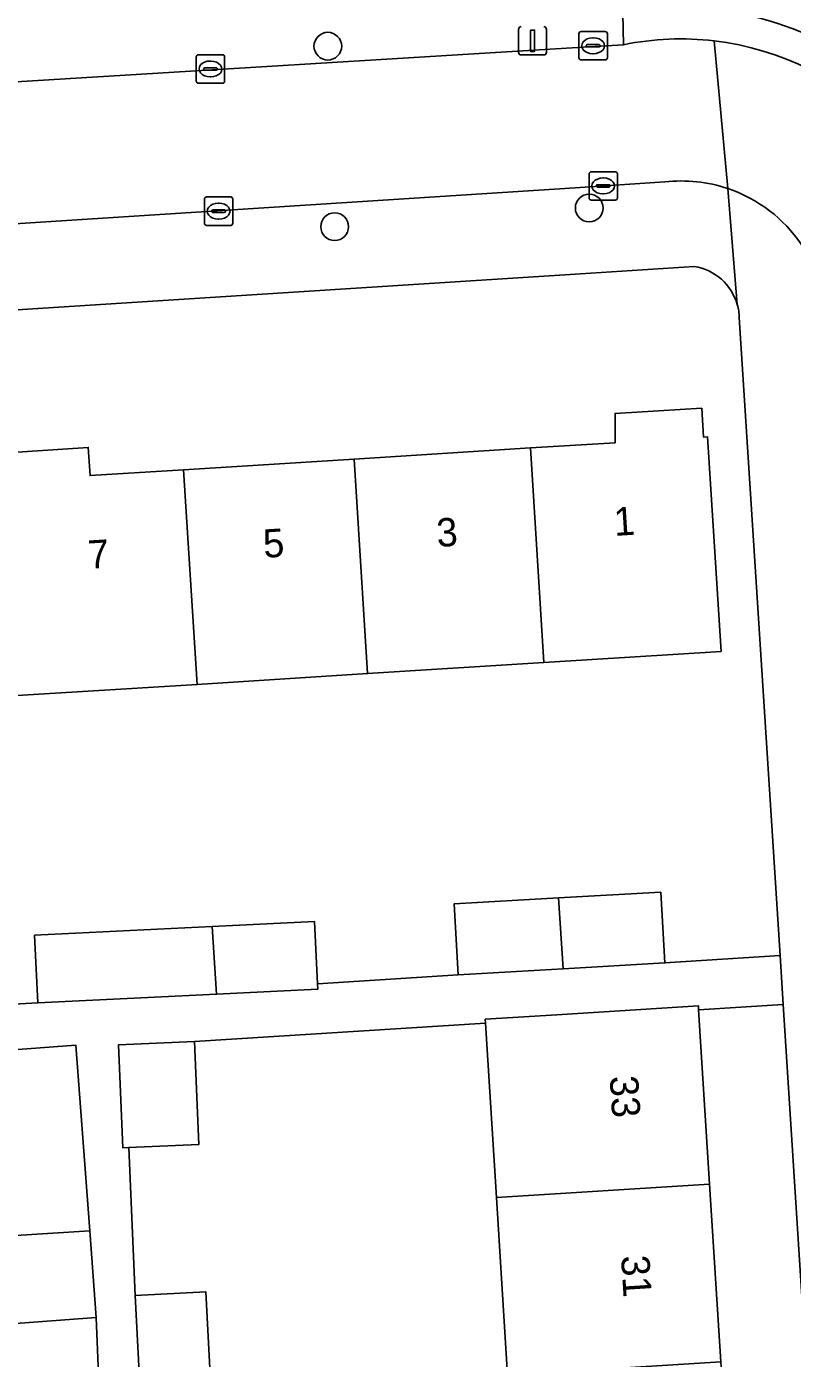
# Model space of a CAD drawing. Extents: x 159680 to 160786, y 387323 to 388340.
# Drawn here: x 160667.26 to 160694.28, y 387659.54 to 387706.49 of the extents above; entities that cross this region are included whole.
import ezdxf

# ---------------------------------------------------------------- set-up
doc = ezdxf.new("R2010")
doc.units = 0
for name, color, linetype in [('IMGEO_Boom', 7, 'Continuous'), ('IMGEO_Erf', 7, 'Continuous'), ('IMGEO_Kolk', 7, 'Continuous'), ('IMGEO_Lichtmast', 7, 'Continuous'), ('IMGEO_Pand', 7, 'Continuous'), ('IMGEO_Pand_nummerreeks', 7, 'Continuous'), ('IMGEO_Rijbaan_lokaal_open', 7, 'Continuous'), ('IMGEO_Voetpad_open', 7, 'Continuous')]:
    doc.layers.add(name, color=color, linetype=linetype)

msp = doc.modelspace()

# ---------------------------------------------------------------- linework, layer by layer
at = {"layer": 'IMGEO_Boom'}
for centre in [(160677.888, 387705.804), (160687.109, 387700.098), (160678.129, 387699.438)]:
    msp.add_circle(centre, 0.489, dxfattribs=at)
at = {"layer": 'IMGEO_Erf'}
for points in [[(160690.814, 387698.037), (160686.799, 387697.781), (160641.149, 387694.868)], [(160664.896, 387671.915), (160667.661, 387672.069), (160667.545, 387674.456), (160673.811, 387674.761), (160677.414, 387674.936), (160677.521, 387672.74), (160682.481, 387673.064), (160682.339, 387675.561), (160686.028, 387675.77), (160689.636, 387675.974), (160689.777, 387673.478), (160693.841, 387673.738), (160692.403, 387696.238)], [(160666.404, 387691.459), (160669.435, 387691.659), (160669.499, 387690.663), (160672.8, 387690.87), (160678.813, 387691.247), (160685.032, 387691.637), (160688.022, 387691.824), (160688.022, 387692.855), (160691.077, 387693.036), (160691.136, 387692.02), (160691.287, 387692.029), (160691.761, 387684.462), (160685.507, 387684.07), (160679.287, 387683.68), (160673.275, 387683.303), (160666.93, 387682.906)], [(160684.231, 387658.945), (160683.837, 387665.205), (160683.449, 387671.356), (160673.181, 387670.708), (160673.331, 387667.072), (160670.87, 387666.97), (160671.086, 387661.753), (160673.58, 387661.884), (160673.77, 387658.286)], [(160665.757, 387642.915), (160670.732, 387643.207), (160670.386, 387647.969), (160667.85, 387647.82), (160667.613, 387651.841), (160667.403, 387655.411), (160669.939, 387655.56), (160669.715, 387660.978), (160665.607, 387660.672)]]:
    msp.add_lwpolyline(points, dxfattribs=at)
msp.add_lwpolyline([(160693.951, 387672.02), (160690.968, 387671.829), (160691.355, 387665.679), (160691.75, 387659.419), (160692.139, 387653.242), (160692.512, 387647.322), (160692.898, 387641.209), (160693.294, 387634.921), (160693.689, 387628.646), (160694.083, 387622.401), (160694.463, 387616.377), (160694.942, 387609.849), (160697.908, 387610.091)], close=True, dxfattribs=at)
for centre, radius, start, end in [((160690.523, 387696.178), 1.881, 15.8454, 81.108), ((160690.532, 387696.182), 1.872, 1.7188, 15.8115)]:
    msp.add_arc(centre, radius, start, end, dxfattribs=at)
at = {"layer": 'IMGEO_Kolk'}
for p, q in [((160686.822, 387706.319), (160687.674, 387706.319)), ((160686.747, 387705.393), (160686.747, 387706.245)), ((160687.006, 387705.813), (160687.006, 387705.825)), ((160687.049, 387705.862), (160687.447, 387705.862)), ((160687.235, 387706.099), (160687.26, 387706.099)), ((160687.49, 387705.825), (160687.49, 387705.813)), ((160687.748, 387706.245), (160687.748, 387705.393)), ((160673.247, 387704.574), (160673.247, 387705.426)), ((160673.322, 387705.5), (160674.174, 387705.5)), ((160674.248, 387705.426), (160674.248, 387704.574)), ((160687.444, 387705.776), (160687.046, 387705.776)), ((160687.258, 387705.539), (160687.233, 387705.539)), ((160673.506, 387704.994), (160673.506, 387705.006)), ((160673.944, 387704.957), (160673.546, 387704.957)), ((160673.549, 387705.043), (160673.947, 387705.043)), ((160673.735, 387705.28), (160673.76, 387705.28)), ((160673.99, 387705.006), (160673.99, 387704.994)), ((160687.674, 387705.319), (160686.822, 387705.319)), ((160674.174, 387704.5), (160673.322, 387704.5)), ((160673.758, 387704.72), (160673.733, 387704.72)), ((160687.102, 387700.451), (160687.102, 387701.303)), ((160687.177, 387701.377), (160688.029, 387701.377)), ((160687.59, 387701.157), (160687.615, 387701.157)), ((160688.103, 387701.303), (160688.103, 387700.451)), ((160687.361, 387700.871), (160687.361, 387700.883)), ((160687.799, 387700.834), (160687.401, 387700.834)), ((160687.404, 387700.92), (160687.802, 387700.92)), ((160687.845, 387700.883), (160687.845, 387700.871)), ((160673.535, 387699.561), (160673.535, 387700.413)), ((160673.61, 387700.487), (160674.462, 387700.487)), ((160674.023, 387700.267), (160674.048, 387700.267)), ((160674.536, 387700.413), (160674.536, 387699.561)), ((160688.029, 387700.377), (160687.177, 387700.377)), ((160687.613, 387700.597), (160687.588, 387700.597)), ((160673.794, 387699.981), (160673.794, 387699.993)), ((160674.232, 387699.944), (160673.834, 387699.944)), ((160673.837, 387700.03), (160674.235, 387700.03)), ((160674.278, 387699.993), (160674.278, 387699.981)), ((160674.462, 387699.487), (160673.61, 387699.487)), ((160674.046, 387699.707), (160674.021, 387699.707))]:
    msp.add_line(p, q, dxfattribs=at)
for points in [[(160686.822, 387706.319), (160687.674, 387706.319)], [(160686.747, 387705.393), (160686.747, 387706.245)], [(160687.748, 387706.245), (160687.748, 387705.393)], [(160673.247, 387704.574), (160673.247, 387705.426)], [(160673.322, 387705.5), (160674.174, 387705.5)], [(160674.248, 387705.426), (160674.248, 387704.574)], [(160687.674, 387705.319), (160686.822, 387705.319)], [(160674.174, 387704.5), (160673.322, 387704.5)], [(160687.102, 387700.451), (160687.102, 387701.303)], [(160687.177, 387701.377), (160688.029, 387701.377)], [(160688.103, 387701.303), (160688.103, 387700.451)], [(160673.535, 387699.561), (160673.535, 387700.413)], [(160673.61, 387700.487), (160674.462, 387700.487)], [(160674.536, 387700.413), (160674.536, 387699.561)], [(160688.029, 387700.377), (160687.177, 387700.377)], [(160674.462, 387699.487), (160673.61, 387699.487)]]:
    msp.add_lwpolyline(points, dxfattribs=at)
for centre, radius, start, end in [((160686.824, 387706.243), 0.0765, 91.552, 178.448), ((160686.824, 387706.243), 0.0765, 91.552, 178.448), ((160687.672, 387706.243), 0.0765, 1.552, 88.448), ((160687.672, 387706.243), 0.0765, 1.552, 88.448), ((160687.046, 387705.822), 0.0403, 85.8775, 175.7526), ((160687.451, 387705.824), 0.0386, 1.7309, 96.639), ((160673.324, 387705.424), 0.0765, 91.552, 178.448), ((160673.324, 387705.424), 0.0765, 91.552, 178.448), ((160674.172, 387705.424), 0.0765, 1.552, 88.448), ((160674.172, 387705.424), 0.0765, 1.552, 88.448), ((160686.824, 387705.395), 0.0765, 181.552, 268.448), ((160686.824, 387705.395), 0.0765, 181.552, 268.448), ((160687.043, 387705.812), 0.0366, 178.938, 274.7102), ((160687.447, 387705.819), 0.043, 264.8664, 352.4533), ((160687.672, 387705.395), 0.0765, 271.552, 358.448), ((160687.672, 387705.395), 0.0765, 271.552, 358.448), ((160673.546, 387705.003), 0.0403, 85.8775, 175.7526), ((160673.543, 387704.993), 0.0366, 178.938, 274.7102), ((160673.947, 387705), 0.043, 264.8664, 352.4533), ((160673.951, 387705.005), 0.0386, 1.7309, 96.639), ((160673.324, 387704.576), 0.0765, 181.552, 268.448), ((160673.324, 387704.576), 0.0765, 181.552, 268.448), ((160674.172, 387704.576), 0.0765, 271.552, 358.448), ((160674.172, 387704.576), 0.0765, 271.552, 358.448), ((160687.179, 387701.301), 0.0765, 91.552, 178.448), ((160687.179, 387701.301), 0.0765, 91.552, 178.448), ((160688.027, 387701.301), 0.0765, 1.552, 88.448), ((160688.027, 387701.301), 0.0765, 1.552, 88.448), ((160687.401, 387700.88), 0.0403, 85.8775, 175.7526), ((160687.398, 387700.87), 0.0366, 178.938, 274.7102), ((160687.802, 387700.877), 0.043, 264.8664, 352.4533), ((160687.806, 387700.882), 0.0386, 1.7309, 96.639), ((160673.612, 387700.411), 0.0765, 91.552, 178.448), ((160673.612, 387700.411), 0.0765, 91.552, 178.448), ((160674.46, 387700.411), 0.0765, 1.552, 88.448), ((160674.46, 387700.411), 0.0765, 1.552, 88.448), ((160687.179, 387700.453), 0.0765, 181.552, 268.448), ((160687.179, 387700.453), 0.0765, 181.552, 268.448), ((160688.027, 387700.453), 0.0765, 271.552, 358.448), ((160688.027, 387700.453), 0.0765, 271.552, 358.448), ((160673.834, 387699.99), 0.0403, 85.8775, 175.7526), ((160673.831, 387699.98), 0.0366, 178.938, 274.7102), ((160674.235, 387699.987), 0.043, 264.8664, 352.4533), ((160674.239, 387699.992), 0.0386, 1.7309, 96.639), ((160673.612, 387699.563), 0.0765, 181.552, 268.448), ((160673.612, 387699.563), 0.0765, 181.552, 268.448), ((160674.46, 387699.563), 0.0765, 271.552, 358.448), ((160674.46, 387699.563), 0.0765, 271.552, 358.448)]:
    msp.add_arc(centre, radius, start, end, dxfattribs=at)
for centre, major_axis, ratio, start_param, end_param in [((160687.234, 387705.819), (-0.387, 0.002), 0.722429, 4.712389, 7.853982), ((160687.259, 387705.819), (-0.39, 0.002), 0.717154, 1.570796, 4.712389), ((160673.734, 387705), (-0.387, 0.002), 0.722429, 4.712389, 7.853982), ((160673.759, 387705), (-0.39, 0.002), 0.717154, 1.570796, 4.712389), ((160687.589, 387700.877), (-0.387, 0.002), 0.722429, 4.712389, 7.853982), ((160687.614, 387700.877), (-0.39, 0.002), 0.717154, 1.570796, 4.712389), ((160674.022, 387699.987), (-0.387, 0.002), 0.722429, 4.712389, 7.853982), ((160674.047, 387699.987), (-0.39, 0.002), 0.717154, 1.570796, 4.712389)]:
    msp.add_ellipse(centre, major_axis=major_axis, ratio=ratio, start_param=start_param, end_param=end_param, dxfattribs=at)
at = {"layer": 'IMGEO_Lichtmast'}
for p, q in [((160684.612, 387705.594), (160684.612, 387706.394)), ((160684.612, 387706.394), (160684.612, 387705.594)), ((160685.602, 387706.394), (160685.602, 387705.594)), ((160685.602, 387705.594), (160685.602, 387706.394)), ((160685.502, 387705.494), (160684.712, 387705.494)), ((160684.712, 387705.494), (160685.502, 387705.494))]:
    msp.add_line(p, q, dxfattribs=at)
msp.add_lwpolyline([(160685.032, 387706.369), (160685.182, 387706.369), (160685.182, 387705.619), (160685.032, 387705.619), (160685.032, 387706.369)], dxfattribs=at)
for centre, start, end in [((160684.712, 387706.394), 90, 180), ((160684.712, 387706.394), 90, 180), ((160685.502, 387706.394), 0, 90), ((160685.502, 387706.394), 360, 90), ((160684.712, 387705.594), 180, 270), ((160684.712, 387705.594), 180, 270), ((160685.502, 387705.594), 270, 0), ((160685.502, 387705.594), 270, 0)]:
    msp.add_arc(centre, 0.1, start, end, dxfattribs=at)
at = {"layer": 'IMGEO_Pand'}
for points in [[(160691.761, 387684.462), (160691.287, 387692.029), (160691.136, 387692.02), (160691.077, 387693.036), (160688.022, 387692.855), (160688.022, 387691.824), (160685.032, 387691.637), (160685.507, 387684.07)], [(160669.499, 387690.663), (160669.435, 387691.659), (160666.404, 387691.459), (160666.456, 387690.473), (160666.93, 387682.906), (160673.275, 387683.303), (160672.8, 387690.87)], [(160679.287, 387683.68), (160685.507, 387684.07), (160685.032, 387691.637), (160678.813, 387691.247)], [(160678.813, 387691.247), (160672.8, 387690.87), (160673.275, 387683.303), (160679.287, 387683.68)], [(160686.028, 387675.77), (160682.339, 387675.561), (160682.481, 387673.064), (160686.185, 387673.274)], [(160686.185, 387673.274), (160689.777, 387673.478), (160689.636, 387675.974), (160686.028, 387675.77)], [(160677.414, 387674.936), (160673.811, 387674.761), (160673.961, 387672.375), (160677.53, 387672.549), (160677.521, 387672.74)], [(160667.545, 387674.456), (160667.661, 387672.069), (160673.961, 387672.375), (160673.811, 387674.761)], [(160690.968, 387671.829), (160690.959, 387671.969), (160685.969, 387671.655), (160683.44, 387671.496), (160683.449, 387671.356), (160683.837, 387665.205), (160691.355, 387665.679)], [(160673.181, 387670.708), (160670.504, 387670.597), (160670.654, 387666.961), (160670.87, 387666.97), (160673.331, 387667.072)], [(160669, 387670.578), (160664.892, 387670.272), (160665.376, 387663.77), (160669.487, 387664.034)], [(160691.75, 387659.419), (160691.355, 387665.679), (160683.837, 387665.205), (160684.231, 387658.945)], [(160665.607, 387660.672), (160669.715, 387660.978), (160669.487, 387664.034), (160665.376, 387663.77)], [(160671.278, 387658.128), (160673.77, 387658.286), (160673.58, 387661.884), (160671.086, 387661.753)]]:
    msp.add_lwpolyline(points, close=True, dxfattribs=at)
at = {"layer": 'IMGEO_Rijbaan_lokaal_open'}
for points in [[(160688.321, 387705.857), (160686.312, 387705.735), (160653.035, 387703.706), (160652.23, 387703.822), (160638.67, 387702.71), (160638.998, 387697.754), (160686.615, 387700.814), (160689.778, 387701.017)], [(160692, 387700.783), (160691.514, 387705.992)], [(160691.514, 387705.992), (160692, 387700.783)]]:
    msp.add_lwpolyline(points, dxfattribs=at)
for centre, radius, start, end in [((160690.337, 387695.993), 10.068, 83.2885, 101.5535), ((160690.337, 387695.991), 10.07, 4.711, 83.2875), ((160690.367, 387695.944), 5.107, 71.3527, 96.6239), ((160690.369, 387695.945), 5.106, 357.3177, 71.3702)]:
    msp.add_arc(centre, radius, start, end, dxfattribs=at)
at = {"layer": 'IMGEO_Voetpad_open'}
msp.add_lwpolyline([(160688.291, 387706.962), (160686.134, 387708.636), (160664.33, 387707.306), (160657.076, 387706.614), (160652.059, 387706.297), (160652.23, 387703.822), (160653.035, 387703.706), (160686.312, 387705.735), (160688.321, 387705.857)], close=True, dxfattribs=at)
for points in [[(160688.291, 387706.962), (160688.321, 387705.857)], [(160689.778, 387701.017), (160686.615, 387700.814), (160638.998, 387697.754), (160636.01, 387697.551)], [(160692, 387700.783), (160692.333, 387696.692)], [(160692.333, 387696.692), (160692, 387700.783)], [(160635.206, 387696.532), (160635.297, 387694.508), (160641.149, 387694.868), (160686.799, 387697.781), (160690.814, 387698.037)], [(160692.403, 387696.238), (160693.841, 387673.738), (160693.951, 387672.02), (160697.908, 387610.091), (160694.942, 387609.849), (160694.171, 387609.766), (160694.561, 387603.783), (160694.091, 387603.805), (160694.424, 387597.881), (160700.892, 387598.292)], [(160671.278, 387658.128), (160671.086, 387661.753), (160670.87, 387666.97), (160670.654, 387666.961), (160670.504, 387670.597), (160673.181, 387670.708), (160683.449, 387671.356), (160683.44, 387671.496), (160685.969, 387671.655), (160690.959, 387671.969), (160690.968, 387671.829), (160693.951, 387672.02), (160693.841, 387673.738), (160689.777, 387673.478), (160686.185, 387673.274), (160682.481, 387673.064), (160677.521, 387672.74), (160677.53, 387672.549), (160673.961, 387672.375), (160667.661, 387672.069), (160664.896, 387671.915)], [(160664.892, 387670.272), (160669, 387670.578), (160669.487, 387664.034), (160669.715, 387660.978), (160669.939, 387655.56)]]:
    msp.add_lwpolyline(points, dxfattribs=at)
for centre, radius, start, end in [((160690.318, 387695.977), 11.17, 5.2374, 100.4575), ((160690.318, 387695.977), 11.17, 5.2374, 100.4575), ((160690.337, 387695.993), 10.068, 83.2885, 101.5535), ((160690.337, 387695.991), 10.07, 4.711, 83.2875), ((160690.367, 387695.944), 5.107, 71.3527, 96.6239), ((160690.369, 387695.945), 5.106, 357.3177, 71.3702), ((160690.523, 387696.178), 1.881, 15.8454, 81.108), ((160690.532, 387696.182), 1.872, 1.7188, 15.8115)]:
    msp.add_arc(centre, radius, start, end, dxfattribs=at)

# ---------------------------------------------------------------- texts
at = {"layer": 'IMGEO_Pand_nummerreeks'}
for s, rotation, p in [('1', 3.5399, (160688.004, 387688.535)), ('3', 3.5884, (160681.751, 387688.145)), ('5', 3.5876, (160675.635, 387687.761)), ('7', 3.5808, (160669.456, 387687.374)), ('33', 273.6037, (160687.831, 387669.478)), ('31', 273.6063, (160688.229, 387663.147))]:
    msp.add_text(s, height=1, rotation=rotation, dxfattribs=at).set_placement(p)

doc.saveas('drawing.dxf')
